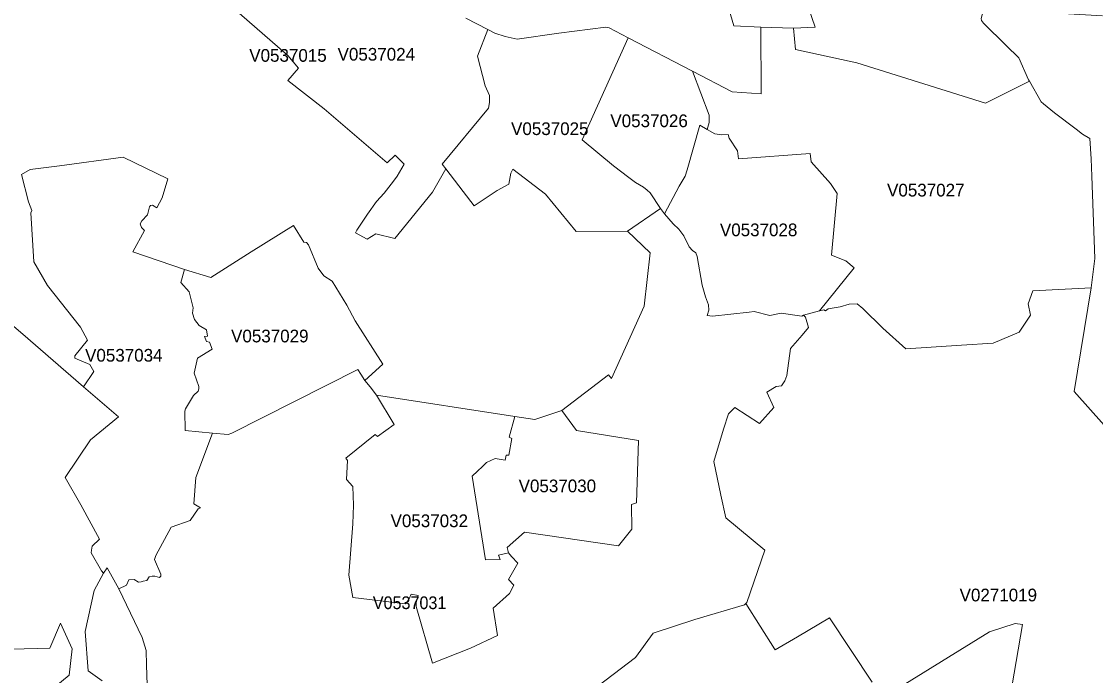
# Model space of a CAD drawing. Extents: x 369010 to 735936, y 6377141 to 6616555.
# Drawn here: x 587334 to 595790, y 6509510 to 6514656 of the extents above; entities that cross this region are included whole.
import ezdxf
from ezdxf.enums import TextEntityAlignment as Align

# ---------------------------------------------------------------- set-up
doc = ezdxf.new("R2010")
doc.units = 0
doc.header["$LTSCALE"] = 40
doc.layers.add('3', color=7, linetype='Continuous', lineweight=13)
doc.layers.add('4', color=7, linetype='Continuous')

msp = doc.modelspace()

# ---------------------------------------------------------------- linework, layer by layer
at = {"layer": '3'}
for points in [[(590832.4, 6514682.92), (591006.34, 6514593.22), (591060.8, 6514563.59), (591142.89, 6514538.27), (591236.73, 6514517.58), (591564.09, 6514563.59), (591934.16, 6514612.25), (591960.31, 6514605.96), (592110.92, 6514528.34), (592617.36, 6514265.19), (592929.34, 6514101.01), (593158.39, 6514086.61), (593154.09, 6514611.75), (592941.42, 6514622.68), (592676.61, 6515524.18)], [(592676.61, 6515524.18), (592941.42, 6514622.68), (593154.09, 6514611.75), (593411.45, 6514602.15), (593582.75, 6514611.92), (593266.8, 6515526)], [(593266.8, 6515526), (593582.75, 6514611.92), (593411.45, 6514602.15), (593426.51, 6514434.83), (593909.95, 6514330.23), (594923.66, 6514011.8), (595268.57, 6514185.75), (595262.61, 6514196.01), (595186.98, 6514369.12), (595085.52, 6514467.76), (594908.43, 6514643.03), (594891.22, 6514662.56)], [(588927.45, 6514828.56), (589431.91, 6514388.82), (589514.82, 6514289.52), (589430.08, 6514192.03), (589716.9, 6513968.44), (590213.75, 6513542.76), (590275.15, 6513603.17), (590347.31, 6513532.83), (590290.37, 6513438), (590262.4, 6513399.27), (590188.59, 6513305.43), (590129.01, 6513240.22), (590057.18, 6513140.92), (589973.93, 6513014.14), (589962.51, 6512993.29), (590056.19, 6512944.13), (590123.38, 6512983.86), (590272.83, 6512948.77), (590568.75, 6513312.05), (590675.17, 6513495.1), (590646.37, 6513532.17), (591010.81, 6513972.91), (591018.92, 6514017.92), (591017.1, 6514072.04), (590983.67, 6514149.67), (590924.25, 6514383.03), (591006.34, 6514593.22), (590832.4, 6514682.92)], [(590129.01, 6513240.22), (590188.59, 6513305.43), (590262.4, 6513399.27), (590290.37, 6513438), (590347.31, 6513532.83), (590275.15, 6513603.17), (590213.75, 6513542.76), (589716.9, 6513968.44), (589430.08, 6514192.03), (589514.82, 6514289.52), (589431.91, 6514388.82), (588927.45, 6514828.56)], [(595844.03, 6514698.97), (594909.92, 6514755.58), (594889.07, 6514678.12), (594891.22, 6514662.56), (594908.43, 6514643.03), (595085.52, 6514467.76), (595186.98, 6514369.12), (595262.61, 6514196.01), (595268.57, 6514185.75), (595362.41, 6514022.89), (595379.13, 6514006.67), (595467.01, 6513935.67), (595637.97, 6513808.73), (595687.63, 6513769.34), (595745.88, 6513735.91), (595756.64, 6513573.71), (595760.45, 6513438.99), (595785.27, 6512791.87), (595754.82, 6512560.83), (595622.42, 6511744.89), (596179.67, 6511118.29)], [(587202.57, 6512316.21), (587343.24, 6512196.22), (587822.05, 6511781.8), (587904.3, 6511902.78), (587872.86, 6511957.9), (587753.53, 6512007.05), (587754.36, 6512023.93), (587852.67, 6512149.22), (587797.55, 6512250.01), (587539.53, 6512579.2), (587431.13, 6512763.74), (587406.96, 6513151.35), (587416.23, 6513169.05), (587390.08, 6513236.91), (587334.14, 6513451.74), (587402.5, 6513490.46), (587633.04, 6513518.76), (588133.86, 6513587.12), (588486.71, 6513418.47), (588440.21, 6513269.02), (588400.48, 6513190.4), (588364.74, 6513210.26), (588348.85, 6513208.28), (588340.9, 6513198.35), (588325.01, 6513134.79), (588282.31, 6513088.12), (588268.41, 6513064.29), (588278.34, 6513035.33), (588301.18, 6513011.49), (588211.64, 6512843.51), (588616.3, 6512703.33), (588824.84, 6512641.92), (589142.94, 6512842.68), (589475.6, 6513050.22), (589557.85, 6512918.48), (589578.71, 6512916.5), (589592.61, 6512898.62), (589670.23, 6512715.57), (589713.92, 6512654.01), (589778.47, 6512613.29), (589894.82, 6512424.29), (589961.19, 6512299.66), (590178.82, 6511958.72), (590038.15, 6511830.62), (590077.87, 6511782.13), (590130, 6511715.76), (591217.03, 6511547.94), (591375.58, 6511523.45), (591588.42, 6511595.28), (591955.18, 6511875.97), (591978.02, 6511847.5), (592234.88, 6512414.69), (592282.21, 6512835.56), (592103.8, 6513004.87), (591700.96, 6513003.72), (591459.83, 6513296.99), (591201.47, 6513493.44), (591187.08, 6513461.83), (591170.86, 6513374.44), (591078.84, 6513326.61), (590898.6, 6513205.3), (590810.55, 6513318.34), (590675.17, 6513495.1), (590568.75, 6513312.05), (590272.83, 6512948.77), (590123.38, 6512983.86), (590056.19, 6512944.13), (589962.51, 6512993.29), (589973.93, 6513014.14), (590057.18, 6513140.92), (590129.01, 6513240.22)], [(592365.79, 6513183.62), (592103.8, 6513004.87), (592282.21, 6512835.56), (592234.88, 6512414.69), (591978.02, 6511847.5), (591955.18, 6511875.97), (591588.42, 6511595.28), (591704.61, 6511438.38), (592192.35, 6511358.77), (592176.46, 6510868.71), (592137.23, 6510854.98), (592140.21, 6510660.51), (592032.97, 6510530.59), (591293.33, 6510637.01), (591158.61, 6510517.02), (591168.7, 6510473.82), (591190.39, 6510447.34), (591240.53, 6510394.38), (591167.71, 6510266.28), (591209.42, 6510221.76), (591176.32, 6510155.56), (591047.72, 6510040.04), (591080.82, 6509823.39), (590868.31, 6509725.08), (590570.24, 6509605.92), (590440.32, 6510053.94), (590440.32, 6510085.22), (590457.2, 6510139.17), (590402.42, 6510150.43), (590383.55, 6510108.89), (590356.08, 6510074.79), (589941.66, 6510122.95), (589909.72, 6510300.54), (589942.82, 6510702.55), (589947.62, 6510850.51), (589941.99, 6510996.15), (589893.83, 6511051.1), (589900.45, 6511202.54), (589888.03, 6511219.58), (590118.58, 6511406.44), (590135.63, 6511391.38), (590267.04, 6511485.88), (590130, 6511715.76), (590077.87, 6511782.13), (590038.15, 6511830.62), (590004.22, 6511879.45), (589982.37, 6511918.18), (588990.51, 6511417.36), (588961.71, 6511406.44), (588836.92, 6511417.36), (588707, 6511066.49), (588691.61, 6510861.43), (588743.41, 6510829.82), (588725.53, 6510821.05), (588660.82, 6510730.19), (588512.7, 6510677.72), (588391.55, 6510453.63), (588381.78, 6510422.02), (588431.1, 6510307.82), (588429.61, 6510291.6), (588419.85, 6510280.18), (588384.26, 6510291.6), (588362.42, 6510292.43), (588339.74, 6510285.15), (588320.21, 6510258.34), (588292.08, 6510252.05), (588275.86, 6510246.25), (588255.5, 6510245.43), (588221.57, 6510265.78), (588179.37, 6510261.65), (588159.18, 6510220.44), (588100.92, 6510190.48), (588282.65, 6509808.66), (588314.75, 6509707.7), (588319.22, 6509591.85), (588339.08, 6508972.7)], [(591816.32, 6509383.32), (592166.86, 6509651.27), (592307.04, 6509844.08), (592634.9, 6509949.84), (593026.16, 6510066.35), (593037.08, 6510076.78), (593043.53, 6510082.9), (593185.2, 6510495.83), (592879.02, 6510749.05), (592839.96, 6510929.12), (592783.53, 6511194.26), (592861.81, 6511447.15), (592899.05, 6511568.13), (592949.86, 6511618.78), (593145.32, 6511492.33), (593257.7, 6511618.12), (593202.58, 6511738.44), (593274.74, 6511783.62), (593317.28, 6511789.41), (593344.09, 6511828.97), (593358.49, 6511871.5), (593389.44, 6512081.69), (593479.47, 6512188.44), (593529.62, 6512248.85), (593505.79, 6512328.62), (593490.56, 6512345.67), (593476.16, 6512336.73), (593314.46, 6512360.57), (593226.25, 6512342.86), (593103.11, 6512374.64), (593062.07, 6512368.01), (592774.59, 6512336.24), (592730.9, 6512341.53), (592744.14, 6512383.9), (592742.81, 6512426.27), (592718.98, 6512489.83), (592692.5, 6512581.18), (592654.1, 6512806.44), (592642.19, 6512834.24), (592617.03, 6512854.1), (592590.55, 6512883.23), (592549.5, 6512967.97), (592508.46, 6513021.09), (592463.44, 6513064.79), (592396.74, 6513142.9), (592365.79, 6513183.62)], [(595754.82, 6512560.83), (595296.37, 6512535.5), (595259.63, 6512433.89), (595277.01, 6512346), (595188.3, 6512212.44), (594983.07, 6512125.06), (594734.82, 6512109.66), (594296.4, 6512080.87), (594114.84, 6512243.72), (593958.11, 6512397.14), (593911.93, 6512434.88), (593850.03, 6512432.23), (593779.7, 6512411.21), (593685.52, 6512394.66), (593663.18, 6512379.27), (593651.1, 6512386.88), (593617.67, 6512378.44), (593490.56, 6512345.67), (593505.79, 6512328.62), (593529.62, 6512248.85), (593479.47, 6512188.44), (593389.44, 6512081.69), (593358.49, 6511871.5), (593344.09, 6511828.97), (593317.28, 6511789.41), (593274.74, 6511783.62), (593202.58, 6511738.44), (593257.7, 6511618.12), (593145.32, 6511492.33), (592949.86, 6511618.78), (592899.05, 6511568.13), (592861.81, 6511447.15), (592783.53, 6511194.26), (592839.96, 6510929.12), (592879.02, 6510749.05), (593185.2, 6510495.83), (593043.53, 6510082.9), (593037.08, 6510076.78), (593262.33, 6509718.79), (593267.29, 6509712.83), (593444.38, 6509813.96), (593695.45, 6509964.23), (594031.76, 6509458.62)], [(596312.24, 6509606.08), (596419.32, 6509596.15), (597065.94, 6509617.5), (597204.8, 6509665.5), (596949.76, 6510113.52), (596717.89, 6510207.53), (596638.78, 6510318.25), (596212.77, 6510845.38), (596179.67, 6511118.29), (595622.42, 6511744.89), (595754.82, 6512560.83)], [(587970.01, 6509468.88), (587857.63, 6509547.16), (587835.29, 6509855.66), (587906.79, 6510178.73), (587980.27, 6510315.77), (587964.22, 6510333.64), (587881.46, 6510475.48), (587884.77, 6510496.16), (587891.23, 6510527.78), (587948.82, 6510582.89), (587799.87, 6510852.33), (587678.39, 6511066.99), (587877.49, 6511364.73), (588097.78, 6511545.29), (587822.05, 6511781.8), (587343.24, 6512196.22), (587202.57, 6512316.21)], [(588339.08, 6508972.7), (588319.22, 6509591.85), (588314.75, 6509707.7), (588282.65, 6509808.66), (588100.92, 6510190.48), (588009.56, 6510357.97), (587980.27, 6510315.77), (587906.79, 6510178.73), (587835.29, 6509855.66), (587857.63, 6509547.16), (587970.01, 6509468.88)], [(593037.08, 6510076.78), (593026.16, 6510066.35), (592634.9, 6509949.84), (592307.04, 6509844.08), (592166.86, 6509651.27), (591816.32, 6509383.32)], [(594031.76, 6509458.62), (593695.45, 6509964.23), (593444.38, 6509813.96), (593267.29, 6509712.83), (593262.33, 6509718.79), (593037.08, 6510076.78)], [(587254.04, 6509716.31), (587556.91, 6509724.59), (587642.14, 6509920.87), (587732.34, 6509720.12), (587709.17, 6509511.91), (587605.07, 6509425.52)], [(587605.07, 6509425.52), (587709.17, 6509511.91), (587732.34, 6509720.12), (587642.14, 6509920.87), (587556.91, 6509724.59), (587254.04, 6509716.31)], [(594110.87, 6509331.84), (594954.28, 6509853.51), (595157.35, 6509917.89), (595213.46, 6509911.27), (595099.59, 6509237.84)], [(595099.59, 6509237.84), (595213.46, 6509911.27), (595157.35, 6509917.89), (594954.28, 6509853.51), (594110.87, 6509331.84)]]:
    msp.add_lwpolyline(points, dxfattribs=at)
for points in [[(591006.34, 6514593.22), (590924.25, 6514383.03), (590983.67, 6514149.67), (591017.1, 6514072.04), (591018.92, 6514017.92), (591010.81, 6513972.91), (590646.37, 6513532.17), (590675.17, 6513495.1), (590810.55, 6513318.34), (590898.6, 6513205.3), (591078.84, 6513326.61), (591170.86, 6513374.44), (591187.08, 6513461.83), (591201.47, 6513493.44), (591459.83, 6513296.99), (591700.96, 6513003.72), (592103.8, 6513004.87), (592365.79, 6513183.62), (592284.37, 6513308.57), (592260.7, 6513328.43), (592229.58, 6513352.1), (592167.36, 6513390), (592115.88, 6513427.08), (591995.89, 6513518.93), (591748.46, 6513724.65), (592110.92, 6514528.34), (591960.31, 6514605.96), (591934.16, 6514612.25), (591564.09, 6514563.59), (591236.73, 6514517.58), (591142.89, 6514538.27), (591060.8, 6514563.59)], [(593154.09, 6514611.75), (593158.39, 6514086.61), (592929.34, 6514101.01), (592617.36, 6514265.19), (592748.94, 6513918.79), (592748.94, 6513861.03), (592732.72, 6513805.25), (592791.64, 6513772.81), (592845.76, 6513763.88), (592896.23, 6513767.35), (592905.34, 6513738.55), (592970.22, 6513637.6), (592979.32, 6513574.37), (593542.03, 6513615.92), (593550.97, 6513550.87), (593702.4, 6513381.06), (593755.2, 6513301.95), (593711.51, 6512817.19), (593822.73, 6512772.01), (593888.93, 6512716.4), (593617.67, 6512378.44), (593651.1, 6512386.88), (593663.18, 6512379.27), (593685.52, 6512394.66), (593779.7, 6512411.21), (593850.03, 6512432.23), (593911.93, 6512434.88), (593958.11, 6512397.14), (594114.84, 6512243.72), (594296.4, 6512080.87), (594734.82, 6512109.66), (594983.07, 6512125.06), (595188.3, 6512212.44), (595277.01, 6512346), (595259.63, 6512433.89), (595296.37, 6512535.5), (595754.82, 6512560.83), (595785.27, 6512791.87), (595760.45, 6513438.99), (595756.64, 6513573.71), (595745.88, 6513735.91), (595687.63, 6513769.34), (595637.97, 6513808.73), (595467.01, 6513935.67), (595379.13, 6514006.67), (595362.41, 6514022.89), (595268.57, 6514185.75), (594923.66, 6514011.8), (593909.95, 6514330.23), (593426.51, 6514434.83), (593411.45, 6514602.15)], [(592110.92, 6514528.34), (591748.46, 6513724.65), (591995.89, 6513518.93), (592115.88, 6513427.08), (592167.36, 6513390), (592229.58, 6513352.1), (592260.7, 6513328.43), (592284.37, 6513308.57), (592365.79, 6513183.62), (592396.74, 6513142.9), (592512.76, 6513359.55), (592557.78, 6513438.99), (592575.82, 6513487.65), (592674.96, 6513839.51), (592732.72, 6513805.25), (592748.94, 6513861.03), (592748.94, 6513918.79), (592617.36, 6514265.19)], [(592396.74, 6513142.9), (592463.44, 6513064.79), (592508.46, 6513021.09), (592549.5, 6512967.97), (592590.55, 6512883.23), (592617.03, 6512854.1), (592642.19, 6512834.24), (592654.1, 6512806.44), (592692.5, 6512581.18), (592718.98, 6512489.83), (592742.81, 6512426.27), (592744.14, 6512383.9), (592730.9, 6512341.53), (592774.59, 6512336.24), (593062.07, 6512368.01), (593103.11, 6512374.64), (593226.25, 6512342.86), (593314.46, 6512360.57), (593476.16, 6512336.73), (593490.56, 6512345.67), (593617.67, 6512378.44), (593888.93, 6512716.4), (593822.73, 6512772.01), (593711.51, 6512817.19), (593755.2, 6513301.95), (593702.4, 6513381.06), (593550.97, 6513550.87), (593542.03, 6513615.92), (592979.32, 6513574.37), (592970.22, 6513637.6), (592905.34, 6513738.55), (592896.23, 6513767.35), (592845.76, 6513763.88), (592791.64, 6513772.81), (592732.72, 6513805.25), (592674.96, 6513839.51), (592575.82, 6513487.65), (592557.78, 6513438.99), (592512.76, 6513359.55)], [(587822.05, 6511781.8), (588097.78, 6511545.29), (587877.49, 6511364.73), (587678.39, 6511066.99), (587799.87, 6510852.33), (587948.82, 6510582.89), (587891.23, 6510527.78), (587884.77, 6510496.16), (587881.46, 6510475.48), (587964.22, 6510333.64), (587980.27, 6510315.77), (588009.56, 6510357.97), (588100.92, 6510190.48), (588159.18, 6510220.44), (588179.37, 6510261.65), (588221.57, 6510265.78), (588255.5, 6510245.43), (588275.86, 6510246.25), (588292.08, 6510252.05), (588320.21, 6510258.34), (588339.74, 6510285.15), (588362.42, 6510292.43), (588384.26, 6510291.6), (588419.85, 6510280.18), (588429.61, 6510291.6), (588431.1, 6510307.82), (588381.78, 6510422.02), (588391.55, 6510453.63), (588512.7, 6510677.72), (588660.82, 6510730.19), (588725.53, 6510821.05), (588743.41, 6510829.82), (588691.61, 6510861.43), (588707, 6511066.49), (588836.92, 6511417.36), (588621.76, 6511436.23), (588619.78, 6511588.33), (588624.74, 6511609.18), (588688.46, 6511714.11), (588724.21, 6511747.87), (588731.16, 6511765.75), (588730.17, 6511783.62), (588693.43, 6511889.05), (588719.24, 6512005.4), (588834.6, 6512077.89), (588812.75, 6512132.5), (588790.74, 6512137.47), (588773.86, 6512177.35), (588797.69, 6512179.34), (588790.74, 6512229.98), (588731.33, 6512262.42), (588694.58, 6512312.07), (588679.69, 6512360.73), (588684.65, 6512402.61), (588653.87, 6512527.73), (588588.33, 6512602.87), (588616.3, 6512703.33), (588211.64, 6512843.51), (588301.18, 6513011.49), (588278.34, 6513035.33), (588268.41, 6513064.29), (588282.31, 6513088.12), (588325.01, 6513134.79), (588340.9, 6513198.35), (588348.85, 6513208.28), (588364.74, 6513210.26), (588400.48, 6513190.4), (588440.21, 6513269.02), (588486.71, 6513418.47), (588133.86, 6513587.12), (587633.04, 6513518.76), (587402.5, 6513490.46), (587334.14, 6513451.74), (587390.08, 6513236.91), (587416.23, 6513169.05), (587406.96, 6513151.35), (587431.13, 6512763.74), (587539.53, 6512579.2), (587797.55, 6512250.01), (587852.67, 6512149.22), (587754.36, 6512023.93), (587753.53, 6512007.05), (587872.86, 6511957.9), (587904.3, 6511902.78)], [(588616.3, 6512703.33), (588588.33, 6512602.87), (588653.87, 6512527.73), (588684.65, 6512402.61), (588679.69, 6512360.73), (588694.58, 6512312.07), (588731.33, 6512262.42), (588790.74, 6512229.98), (588797.69, 6512179.34), (588773.86, 6512177.35), (588790.74, 6512137.47), (588812.75, 6512132.5), (588834.6, 6512077.89), (588719.24, 6512005.4), (588693.43, 6511889.05), (588730.17, 6511783.62), (588731.16, 6511765.75), (588724.21, 6511747.87), (588688.46, 6511714.11), (588624.74, 6511609.18), (588619.78, 6511588.33), (588621.76, 6511436.23), (588836.92, 6511417.36), (588961.71, 6511406.44), (588990.51, 6511417.36), (589982.37, 6511918.18), (590004.22, 6511879.45), (590038.15, 6511830.62), (590178.82, 6511958.72), (589961.19, 6512299.66), (589894.82, 6512424.29), (589778.47, 6512613.29), (589713.92, 6512654.01), (589670.23, 6512715.57), (589592.61, 6512898.62), (589578.71, 6512916.5), (589557.85, 6512918.48), (589475.6, 6513050.22), (589142.94, 6512842.68), (588824.84, 6512641.92)], [(590130, 6511715.76), (590267.04, 6511485.88), (590135.63, 6511391.38), (590118.58, 6511406.44), (589888.03, 6511219.58), (589900.45, 6511202.54), (589893.83, 6511051.1), (589941.99, 6510996.15), (589947.62, 6510850.51), (589942.82, 6510702.55), (589909.72, 6510300.54), (589941.66, 6510122.95), (590356.08, 6510074.79), (590383.55, 6510108.89), (590402.42, 6510150.43), (590457.2, 6510139.17), (590440.32, 6510085.22), (590440.32, 6510053.94), (590570.24, 6509605.92), (590868.31, 6509725.08), (591080.82, 6509823.39), (591047.72, 6510040.04), (591176.32, 6510155.56), (591209.42, 6510221.76), (591167.71, 6510266.28), (591240.53, 6510394.38), (591190.39, 6510447.34), (591168.7, 6510473.82), (591088.27, 6510457.77), (591101.51, 6510421.69), (590987.97, 6510418.87), (590881.22, 6511077.08), (590923.76, 6511116.8), (590963.48, 6511155.53), (590995.75, 6511184.83), (591062.78, 6511217.1), (591142.39, 6511203.86), (591150.83, 6511242.59), (591171.68, 6511243.58), (591195.35, 6511373.83), (591173.5, 6511384.26), (591217.03, 6511547.94)], [(591588.42, 6511595.28), (591375.58, 6511523.45), (591217.03, 6511547.94), (591173.5, 6511384.26), (591195.35, 6511373.83), (591171.68, 6511243.58), (591150.83, 6511242.59), (591142.39, 6511203.86), (591062.78, 6511217.1), (590995.75, 6511184.83), (590963.48, 6511155.53), (590923.76, 6511116.8), (590881.22, 6511077.08), (590987.97, 6510418.87), (591101.51, 6510421.69), (591088.27, 6510457.77), (591168.7, 6510473.82), (591158.61, 6510517.02), (591293.33, 6510637.01), (592032.97, 6510530.59), (592140.21, 6510660.51), (592137.23, 6510854.98), (592176.46, 6510868.71), (592192.35, 6511358.77), (591704.61, 6511438.38)]]:
    msp.add_lwpolyline(points, close=True, dxfattribs=at)

# ---------------------------------------------------------------- texts
at = {"layer": '4'}
for s, p in [('V0537015', (589431.9, 6514338.82)), ('V0537024', (590127.36, 6514347.62)), ('V0537026', (592274.74, 6513824.21)), ('V0537025', (591493.05, 6513762.15)), ('V0537027', (594453.35, 6513278.7)), ('V0537028', (593137.38, 6512966.14)), ('V0537029', (589288.7, 6512130.88)), ('V0537034', (588139.29, 6511979.42)), ('V0537030', (591552.71, 6510951.41)), ('V0537032', (590544.51, 6510677.06)), ('V0271019', (595024.46, 6510093.08))]:
    msp.add_text(s, height=100, dxfattribs=at).set_placement(p, align=Align.CENTER)
at = {"layer": '4', "width": 0.95}
msp.add_text('V0537031', height=100, dxfattribs=at).set_placement((590389.3, 6510032.26), align=Align.CENTER)

doc.saveas('drawing.dxf')
